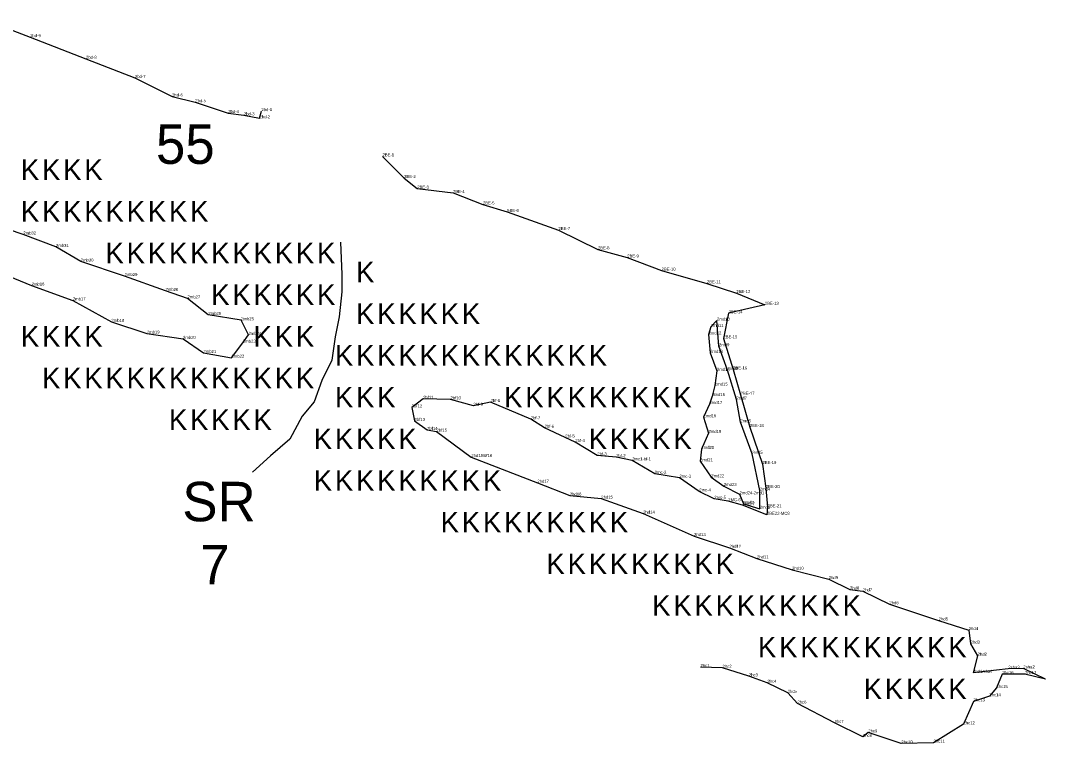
# Model space of a CAD drawing. Extents: x 2072529 to 2268812, y 436423 to 470008.
# Drawn here: x 2105480 to 2107176, y 453813 to 455011 of the extents above; entities that cross this region are included whole.
import ezdxf

# ---------------------------------------------------------------- set-up
doc = ezdxf.new("R2010")
doc.units = 0
for name, color, linetype in [('Old_Level_10', 7, 'Continuous'), ('Old_Level_20', 7, 'Continuous'), ('Old_Level_52', 7, 'Continuous'), ('Old_Level_55', 7, 'Continuous'), ('Old_Level_60', 7, 'Continuous'), ('Old_Level_62', 7, 'Continuous')]:
    doc.layers.add(name, color=color, linetype=linetype)

msp = doc.modelspace()

# ---------------------------------------------------------------- linework, layer by layer
at = {"layer": 'Old_Level_10'}
for points in [[(2106009.395, 454643.401), (2106011.617, 454590.023), (2106011.617, 454561.522), (2106007.236, 454519.867), (2106000.663, 454486.981), (2105995.034, 454448.105), (2105978.754, 454414.632), (2105965.608, 454379.396), (2105945.891, 454355.438), (2105925.283, 454317.231), (2105893.31, 454289.666), (2105863.902, 454262.913)], [(2107175.903, 453920.166), (2107139.317, 453937.812), (2107114.336, 453937.185), (2107056.105, 453930.451)]]:
    msp.add_lwpolyline(points, dxfattribs=at)
at = {"layer": 'Old_Level_20'}
for p, q in [((2105495.921, 454983.086), (2105495.921, 454983.086)), ((2105588.209, 454947.267), (2105588.209, 454947.267)), ((2105669.219, 454915.554), (2105669.219, 454915.554)), ((2105730.84, 454884.869), (2105730.84, 454884.869)), ((2105769.047, 454875.391), (2105769.047, 454875.391)), ((2105823.619, 454857.416), (2105823.619, 454857.416)), ((2105849.532, 454853.639), (2105849.532, 454853.639)), ((2105875.441, 454848.847), (2105875.441, 454848.847)), ((2105878.547, 454860.545), (2105878.547, 454860.545)), ((2106078.853, 454785.721), (2106078.853, 454785.721)), ((2106114.692, 454749.74), (2106114.692, 454749.74)), ((2106136.45, 454732.415), (2106136.45, 454732.415)), ((2106195.581, 454725.125), (2106195.581, 454725.125)), ((2106245.017, 454706.103), (2106245.017, 454706.103)), ((2106285.188, 454693.629), (2106285.188, 454693.629)), ((2106370.043, 454663.585), (2106370.043, 454663.585)), ((2105484.596, 454656.286), (2105484.596, 454656.286)), ((2105538.576, 454635.731), (2105538.576, 454635.731)), ((2106435.263, 454631.558), (2106435.263, 454631.558)), ((2105579.495, 454611.494), (2105579.495, 454611.494)), ((2106483.825, 454618.25), (2106483.825, 454618.25)), ((2106540.742, 454596.463), (2106540.742, 454596.463)), ((2105652.226, 454587.432), (2105652.226, 454587.432)), ((2105498.36, 454571.719), (2105498.36, 454571.719)), ((2105719.818, 454562.876), (2105719.818, 454562.876)), ((2106615.642, 454575.372), (2106615.642, 454575.372)), ((2105566.564, 454547.179), (2105566.564, 454547.179)), ((2105756.211, 454550.472), (2105756.211, 454550.472)), ((2106664.371, 454559.162), (2106664.371, 454559.162)), ((2106711.572, 454539.809), (2106711.572, 454539.809)), ((2105630.312, 454511.593), (2105630.312, 454511.593)), ((2105790.696, 454523.111), (2105790.696, 454523.111)), ((2105845.092, 454514.344), (2105845.092, 454514.344)), ((2106632.317, 454513.698), (2106632.317, 454513.698)), ((2106651.555, 454525.936), (2106651.555, 454525.936)), ((2105688.823, 454492.273), (2105688.823, 454492.273)), ((2106621.958, 454503.294), (2106621.958, 454503.294)), ((2105748.808, 454483.456), (2105748.808, 454483.456)), ((2105847.92, 454477.12), (2105847.92, 454477.12)), ((2105857.32, 454490.103), (2105857.32, 454490.103)), ((2106618.501, 454490.637), (2106618.501, 454490.637)), ((2106642.979, 454484.344), (2106642.979, 454484.344)), ((2105782.589, 454460.13), (2105782.589, 454460.13)), ((2106620.98, 454460.295), (2106620.98, 454460.295)), ((2106635.587, 454471.336), (2106635.587, 454471.336)), ((2105828.941, 454452.228), (2105828.941, 454452.228)), ((2106632.303, 454430.52), (2106632.303, 454430.52)), ((2106649.523, 454431.892), (2106649.523, 454431.892)), ((2106659.098, 454432.862), (2106659.098, 454432.862)), ((2106628.798, 454406.165), (2106628.798, 454406.165)), ((2106671.415, 454390.804), (2106671.415, 454390.804)), ((2106146.162, 454384.247), (2106146.162, 454384.247)), ((2106191.297, 454383.273), (2106191.297, 454383.273)), ((2106257.674, 454378.803), (2106257.674, 454378.803)), ((2106619.927, 454375.416), (2106619.927, 454375.416)), ((2106624.411, 454388.712), (2106624.411, 454388.712)), ((2106664.374, 454382.92), (2106664.374, 454382.92)), ((2106127.232, 454369.85), (2106127.232, 454369.85)), ((2106229.395, 454372.612), (2106229.395, 454372.612)), ((2106131.946, 454347.611), (2106131.946, 454347.611)), ((2106324.218, 454350.438), (2106324.218, 454350.438)), ((2106609.898, 454353.742), (2106609.898, 454353.742)), ((2106670.974, 454345.318), (2106670.974, 454345.318)), ((2106152.726, 454332.724), (2106152.726, 454332.724)), ((2106168.258, 454329.936), (2106168.258, 454329.936)), ((2106347.113, 454336.21), (2106347.113, 454336.21)), ((2106618.266, 454327.597), (2106618.266, 454327.597)), ((2106686.701, 454337.404), (2106686.701, 454337.404)), ((2106381.245, 454320.128), (2106381.245, 454320.128)), ((2106397.877, 454312.564), (2106397.877, 454312.564)), ((2106434.267, 454290.465), (2106434.267, 454290.465)), ((2106606.481, 454301.103), (2106606.481, 454301.103)), ((2106690.588, 454293.111), (2106690.588, 454293.111)), ((2106225.816, 454287.767), (2106225.816, 454287.767)), ((2106465.534, 454287.571), (2106465.534, 454287.571)), ((2106492.048, 454282.205), (2106492.048, 454282.205)), ((2106604.383, 454280.75), (2106604.383, 454280.75)), ((2106707.581, 454276.166), (2106707.581, 454276.166)), ((2106529.417, 454260.104), (2106529.417, 454260.104)), ((2106335.08, 454245.306), (2106335.08, 454245.306)), ((2106570.29, 454253.483), (2106570.29, 454253.483)), ((2106622.914, 454254.33), (2106622.914, 454254.33)), ((2106643.617, 454239.791), (2106643.617, 454239.791)), ((2106388.827, 454223.878), (2106388.827, 454223.878)), ((2106602.99, 454230.812), (2106602.99, 454230.812)), ((2106669.694, 454226.118), (2106669.694, 454226.118)), ((2106703.147, 454232.156), (2106703.147, 454232.156)), ((2106713.157, 454236.378), (2106713.157, 454236.378)), ((2106440.806, 454219.038), (2106440.806, 454219.038)), ((2106627.881, 454218.564), (2106627.881, 454218.564)), ((2106650.943, 454214.575), (2106650.943, 454214.575)), ((2106674.292, 454207.979), (2106674.292, 454207.979)), ((2106675.977, 454210.18), (2106675.977, 454210.18)), ((2106716.149, 454204.606), (2106716.149, 454204.606)), ((2106510.174, 454194.068), (2106510.174, 454194.068)), ((2106703.159, 454202.057), (2106703.159, 454202.057)), ((2106715.025, 454192.086), (2106715.025, 454192.086)), ((2106594.464, 454156.939), (2106594.464, 454156.939)), ((2106653.022, 454137.454), (2106653.022, 454137.454)), ((2106698.5, 454119.855), (2106698.5, 454119.855)), ((2106756.596, 454101.177), (2106756.596, 454101.177)), ((2106817.342, 454085.635), (2106817.342, 454085.635)), ((2106852.393, 454068.438), (2106852.393, 454068.438)), ((2106873.687, 454065.605), (2106873.687, 454065.605)), ((2106917.572, 454044.059), (2106917.572, 454044.059)), ((2106999.103, 454017.229), (2106999.103, 454017.229)), ((2107048.911, 454001.252), (2107048.911, 454001.252)), ((2107052.03, 453978.752), (2107052.03, 453978.752)), ((2107063.447, 453958.827), (2107063.447, 453958.827)), ((2106605.071, 453940.054), (2106605.071, 453940.054)), ((2106641.554, 453938.771), (2106641.554, 453938.771)), ((2107114.336, 453937.185), (2107114.336, 453937.185)), ((2107139.317, 453937.812), (2107139.317, 453937.812)), ((2106685.122, 453924.672), (2106685.122, 453924.672)), ((2107056.105, 453930.451), (2107056.105, 453930.451)), ((2107056.105, 453930.451), (2107056.105, 453930.451)), ((2107104.264, 453928.258), (2107104.264, 453928.258)), ((2107141.895, 453928.295), (2107141.895, 453928.295)), ((2107175.903, 453920.166), (2107175.903, 453920.166)), ((2107175.903, 453920.166), (2107175.903, 453920.166)), ((2106715.417, 453913.963), (2106715.417, 453913.963)), ((2107094.683, 453905.347), (2107094.683, 453905.347)), ((2106749.465, 453897.305), (2106749.465, 453897.305)), ((2107056.702, 453883.248), (2107056.702, 453883.248)), ((2107083.046, 453891.678), (2107083.046, 453891.678)), ((2106765.425, 453879.598), (2106765.425, 453879.598)), ((2106826.936, 453847.467), (2106826.936, 453847.467)), ((2106882.665, 453831.842), (2106882.665, 453831.842)), ((2107040.208, 453845.271), (2107040.208, 453845.271)), ((2106873.684, 453824.363), (2106873.684, 453824.363)), ((2106990.596, 453814.723), (2106990.596, 453814.723)), ((2106937.33, 453813.488), (2106937.33, 453813.488))]:
    msp.add_line(p, q, dxfattribs=at)
at = {"layer": 'Old_Level_52'}
for points in [[(2105423.916, 455010.687), (2105495.921, 454983.086), (2105588.209, 454947.267), (2105669.219, 454915.554), (2105730.84, 454884.869), (2105769.047, 454875.391), (2105823.619, 454857.416), (2105849.532, 454853.639), (2105875.441, 454848.847), (2105878.547, 454860.545)], [(2106078.853, 454785.721), (2106114.692, 454749.74), (2106136.45, 454732.415), (2106195.581, 454725.125), (2106245.017, 454706.103), (2106285.188, 454693.629), (2106370.043, 454663.585), (2106435.263, 454631.558), (2106483.825, 454618.25), (2106540.742, 454596.463), (2106615.642, 454575.372), (2106664.371, 454559.162), (2106711.572, 454539.809), (2106651.555, 454525.936), (2106642.979, 454484.344), (2106659.098, 454432.862), (2106671.415, 454390.804), (2106686.701, 454337.404), (2106707.581, 454276.166), (2106713.157, 454236.378), (2106716.149, 454204.606), (2106715.025, 454192.086)], [(2105441.396, 454594.881), (2105498.36, 454571.719), (2105566.564, 454547.179), (2105630.312, 454511.593), (2105688.823, 454492.273), (2105748.808, 454483.456), (2105782.589, 454460.13), (2105828.941, 454452.228), (2105847.92, 454477.12), (2105857.32, 454490.103), (2105845.092, 454514.344), (2105790.696, 454523.111), (2105756.211, 454550.472), (2105719.818, 454562.876), (2105652.226, 454587.432), (2105579.495, 454611.494), (2105538.576, 454635.731), (2105484.596, 454656.286), (2105412.519, 454680.847)], [(2106715.025, 454192.086), (2106674.292, 454207.979), (2106650.943, 454214.575), (2106627.881, 454218.564), (2106602.99, 454230.812), (2106570.29, 454253.483), (2106529.417, 454260.104), (2106492.048, 454282.205), (2106465.534, 454287.571), (2106434.267, 454290.465), (2106397.877, 454312.564), (2106381.245, 454320.128), (2106347.113, 454336.21), (2106324.218, 454350.438), (2106257.674, 454378.803), (2106229.395, 454372.612), (2106191.297, 454383.273), (2106146.162, 454384.247), (2106127.232, 454369.85), (2106131.946, 454347.611), (2106152.726, 454332.724), (2106168.258, 454329.936), (2106225.816, 454287.767)], [(2106225.816, 454287.767), (2106335.08, 454245.306), (2106388.827, 454223.878), (2106440.806, 454219.038), (2106510.174, 454194.068), (2106594.464, 454156.939), (2106653.022, 454137.454), (2106698.5, 454119.855), (2106756.596, 454101.177), (2106817.342, 454085.635), (2106852.393, 454068.438), (2106873.687, 454065.605), (2106917.572, 454044.059), (2106999.103, 454017.229), (2107048.911, 454001.252), (2107052.03, 453978.752), (2107063.447, 453958.827), (2107056.105, 453930.451)], [(2107175.903, 453920.166), (2107141.895, 453928.295), (2107104.264, 453928.258), (2107094.683, 453905.347), (2107083.046, 453891.678), (2107056.702, 453883.248), (2107040.208, 453845.271), (2106990.596, 453814.723), (2106937.33, 453813.488), (2106882.666, 453831.842), (2106873.684, 453824.363), (2106826.936, 453847.467), (2106765.426, 453879.598), (2106749.465, 453897.305), (2106715.417, 453913.963), (2106685.122, 453924.672), (2106641.554, 453938.771), (2106605.071, 453940.054)]]:
    msp.add_lwpolyline(points, dxfattribs=at)
msp.add_lwpolyline([(2106669.694, 454226.118), (2106675.977, 454210.18), (2106703.159, 454202.057), (2106703.147, 454232.156), (2106690.588, 454293.111), (2106670.974, 454345.318), (2106664.374, 454382.92), (2106649.523, 454431.892), (2106635.587, 454471.336), (2106632.317, 454513.698), (2106621.958, 454503.294), (2106618.501, 454490.637), (2106620.98, 454460.295), (2106632.303, 454430.52), (2106628.798, 454406.165), (2106624.411, 454388.712), (2106619.927, 454375.416), (2106609.898, 454353.742), (2106618.266, 454327.597), (2106606.481, 454301.103), (2106604.383, 454280.75), (2106622.914, 454254.33), (2106643.617, 454239.791)], close=True, dxfattribs=at)

# ---------------------------------------------------------------- texts
at = {"layer": 'Old_Level_55'}
for p in [(2105480.517, 454746.6), (2105515.517, 454746.6), (2105550.517, 454746.6), (2105585.517, 454746.6), (2105480.517, 454677.6), (2105515.517, 454677.6), (2105550.517, 454677.6), (2105585.517, 454677.6), (2105620.517, 454677.6), (2105655.517, 454677.6), (2105690.517, 454677.6), (2105725.517, 454677.6), (2105760.517, 454677.6), (2105620.517, 454608.6), (2105655.517, 454608.6), (2105690.517, 454608.6), (2105725.517, 454608.6), (2105760.517, 454608.6), (2105795.517, 454608.6), (2105830.517, 454608.6), (2105865.517, 454608.6), (2105900.517, 454608.6), (2105935.517, 454608.6), (2105970.517, 454608.6), (2106035.155, 454577.045), (2105795.517, 454539.6), (2105830.517, 454539.6), (2105865.517, 454539.6), (2105900.517, 454539.6), (2105935.517, 454539.6), (2105970.517, 454539.6), (2106035.155, 454508.045), (2106070.155, 454508.045), (2106105.155, 454508.045), (2106140.155, 454508.045), (2106175.155, 454508.045), (2106210.155, 454508.045), (2105480.517, 454470.6), (2105515.517, 454470.6), (2105550.517, 454470.6), (2105585.517, 454470.6), (2105865.517, 454470.6), (2105900.517, 454470.6), (2105935.517, 454470.6), (2106000.155, 454439.045), (2106035.155, 454439.045), (2106070.155, 454439.045), (2106105.155, 454439.045), (2106140.155, 454439.045), (2106175.155, 454439.045), (2106210.155, 454439.045), (2106245.155, 454439.045), (2106280.155, 454439.045), (2106315.155, 454439.045), (2106350.155, 454439.045), (2106385.155, 454439.045), (2106420.155, 454439.045), (2105515.517, 454401.6), (2105550.517, 454401.6), (2105585.517, 454401.6), (2105620.517, 454401.6), (2105655.517, 454401.6), (2105690.517, 454401.6), (2105725.517, 454401.6), (2105760.517, 454401.6), (2105795.517, 454401.6), (2105830.517, 454401.6), (2105865.517, 454401.6), (2105900.517, 454401.6), (2105935.517, 454401.6), (2106000.155, 454370.045), (2106035.155, 454370.045), (2106070.155, 454370.045), (2106280.155, 454370.045), (2106315.155, 454370.045), (2106350.155, 454370.045), (2106385.155, 454370.045), (2106420.155, 454370.045), (2106455.155, 454370.045), (2106490.155, 454370.045), (2106525.155, 454370.045), (2106560.155, 454370.045), (2105725.517, 454332.6), (2105760.517, 454332.6), (2105795.517, 454332.6), (2105830.517, 454332.6), (2105865.517, 454332.6), (2105965.155, 454301.045), (2106000.155, 454301.045), (2106035.155, 454301.045), (2106070.155, 454301.045), (2106105.155, 454301.045), (2106420.155, 454301.045), (2106455.155, 454301.045), (2106490.155, 454301.045), (2106525.155, 454301.045), (2106560.155, 454301.045), (2105965.155, 454232.045), (2106000.155, 454232.045), (2106035.155, 454232.045), (2106070.155, 454232.045), (2106105.155, 454232.045), (2106140.155, 454232.045), (2106175.155, 454232.045), (2106210.155, 454232.045), (2106245.155, 454232.045), (2106175.155, 454163.045), (2106210.155, 454163.045), (2106245.155, 454163.045), (2106280.155, 454163.045), (2106315.155, 454163.045), (2106350.155, 454163.045), (2106385.155, 454163.045), (2106420.155, 454163.045), (2106455.155, 454163.045), (2106350.155, 454094.045), (2106385.155, 454094.045), (2106420.155, 454094.045), (2106455.155, 454094.045), (2106490.155, 454094.045), (2106525.155, 454094.045), (2106560.155, 454094.045), (2106595.155, 454094.045), (2106630.155, 454094.045), (2106525.155, 454025.045), (2106560.155, 454025.045), (2106595.155, 454025.045), (2106630.155, 454025.045), (2106665.155, 454025.045), (2106700.155, 454025.045), (2106735.155, 454025.045), (2106770.155, 454025.045), (2106805.155, 454025.045), (2106840.155, 454025.045), (2106700.155, 453956.045), (2106735.155, 453956.045), (2106770.155, 453956.045), (2106805.155, 453956.045), (2106840.155, 453956.045), (2106875.155, 453956.045), (2106910.155, 453956.045), (2106945.155, 453956.045), (2106980.155, 453956.045), (2107015.155, 453956.045), (2106875.155, 453887.045), (2106910.155, 453887.045), (2106945.155, 453887.045), (2106980.155, 453887.045), (2107015.155, 453887.045)]:
    msp.add_text('K', height=34, dxfattribs=at).set_placement(p)
at = {"layer": 'Old_Level_60'}
for s, p in [('2bd-9', (2105495.921, 454983.086)), ('2bd-8', (2105588.209, 454947.267)), ('2bd-7', (2105669.219, 454915.554)), ('2bd-6', (2105730.84, 454884.869)), ('2bd-5', (2105769.047, 454875.391)), ('2bd-1', (2105878.547, 454860.545)), ('2bd-4', (2105823.619, 454857.416)), ('2bd-3', (2105849.532, 454853.639)), ('2bd-2', (2105875.441, 454848.847)), ('2BE-1', (2106078.853, 454785.721)), ('2BE-2', (2106114.692, 454749.74)), ('2BE-3', (2106136.45, 454732.415)), ('2BE-4', (2106195.581, 454725.125)), ('2BE-5', (2106245.017, 454706.103)), ('5BE-6', (2106285.188, 454693.629)), ('2BE-7', (2106370.043, 454663.585)), ('2mb32', (2105484.596, 454656.286)), ('2mb31', (2105538.576, 454635.731)), ('2BE-8', (2106435.263, 454631.558)), ('2mb30', (2105579.495, 454611.494)), ('2BE-9', (2106483.825, 454618.25)), ('2BE-10', (2106540.742, 454596.463)), ('2mb16', (2105498.36, 454571.719)), ('2mb29', (2105652.226, 454587.432)), ('2BE-11', (2106615.642, 454575.372)), ('2mb28', (2105719.818, 454562.876)), ('2BE-12', (2106664.371, 454559.162)), ('2mb17', (2105566.564, 454547.179)), ('2mb27', (2105756.211, 454550.472)), ('2BE-13', (2106711.572, 454539.809)), ('2mb26', (2105790.696, 454523.111)), ('2BE-14', (2106651.555, 454525.936)), ('2mb18', (2105630.312, 454511.593)), ('2mb25', (2105845.092, 454514.344)), ('2md10', (2106632.317, 454513.698)), ('2mb19', (2105688.823, 454492.273)), ('2mb24', (2105857.32, 454490.103)), ('2md12', (2106618.501, 454490.637)), ('2md11', (2106621.958, 454503.294)), ('2mb20', (2105748.808, 454483.456)), ('2mb23', (2105847.92, 454477.12)), ('2md9', (2106635.587, 454471.336)), ('2BE-15', (2106642.979, 454484.344)), ('2mb21', (2105782.589, 454460.13)), ('2md13', (2106620.98, 454460.295)), ('2mb22', (2105828.941, 454452.228)), ('2md14', (2106632.303, 454430.52)), ('2md8', (2106649.523, 454431.892)), ('2BE-16', (2106659.098, 454432.862)), ('2md15', (2106628.798, 454406.165)), ('2md16', (2106624.411, 454388.712)), ('2BE-17', (2106671.415, 454390.804)), ('2bf12', (2106127.232, 454369.85)), ('2bf11', (2106146.162, 454384.247)), ('2bf10', (2106191.297, 454383.273)), ('2bf-9', (2106229.395, 454372.612)), ('2bf-8', (2106257.674, 454378.803)), ('2md17', (2106619.927, 454375.416)), ('2md7', (2106664.374, 454382.92)), ('2md18', (2106609.898, 454353.742)), ('2bf13', (2106131.946, 454347.611)), ('2bf-7', (2106324.218, 454350.438)), ('2bf-6', (2106347.113, 454336.21)), ('2md6', (2106670.974, 454345.318)), ('2BE-18', (2106686.701, 454337.404)), ('2bf14', (2106152.726, 454332.724)), ('2bf15', (2106168.258, 454329.936)), ('2bf-5', (2106381.245, 454320.128)), ('2md19', (2106618.266, 454327.597)), ('2bf-4', (2106397.877, 454312.564)), ('2md20', (2106606.481, 454301.103)), ('2hd18/bf16', (2106225.816, 454287.767)), ('2bf-3', (2106434.267, 454290.465)), ('2bf-2', (2106465.534, 454287.571)), ('2md5', (2106690.588, 454293.111)), ('2mc1-bf-1', (2106492.048, 454282.205)), ('2md21', (2106604.383, 454280.75)), ('2BE-19', (2106707.581, 454276.166)), ('2mc-2', (2106529.417, 454260.104)), ('2mc-3', (2106570.29, 454253.483)), ('2md22', (2106622.914, 454254.33)), ('2hd17', (2106335.08, 454245.306)), ('2md23', (2106643.617, 454239.791)), ('2BE-20', (2106713.157, 454236.378)), ('2hd16', (2106388.827, 454223.878)), ('2hd15', (2106440.806, 454219.038)), ('2mc-4', (2106602.99, 454230.812)), ('2mc-5', (2106627.881, 454218.564)), ('2md24-2md1', (2106669.694, 454226.118)), ('2md4', (2106703.147, 454232.156)), ('2MC-6', (2106650.943, 454214.575)), ('2MC-7', (2106674.292, 454207.979)), ('2md2', (2106675.977, 454210.18)), ('2md3', (2106703.159, 454202.057)), ('2BE-21', (2106716.149, 454204.606)), ('2hd14', (2106510.174, 454194.068)), ('2BE22-MC8', (2106715.025, 454192.086)), ('2hd13', (2106594.464, 454156.939)), ('2hd12', (2106653.022, 454137.454)), ('2hd11', (2106698.5, 454119.855)), ('2hd10', (2106756.596, 454101.177)), ('2hd9', (2106817.342, 454085.635)), ('2hd8', (2106852.393, 454068.438)), ('2hd7', (2106873.687, 454065.605)), ('2hd6', (2106917.572, 454044.059)), ('2hd5', (2106999.103, 454017.229)), ('2hd4', (2107048.911, 454001.252)), ('2hd3', (2107052.03, 453978.752)), ('2hd2', (2107063.447, 453958.827)), ('2hc1', (2106605.071, 453940.054)), ('2hc2', (2106641.554, 453938.771)), ('2hd1/sha4', (2107056.105, 453930.451)), ('2hd1/sha4', (2107056.105, 453930.451)), ('2hc16', (2107104.264, 453928.258)), ('2sha3', (2107114.336, 453937.185)), ('2sha2', (2107139.317, 453937.812)), ('2hc17', (2107141.895, 453928.295)), ('2hc3', (2106685.122, 453924.672)), ('2hc4', (2106715.417, 453913.963)), ('2hc5', (2106749.465, 453897.305)), ('2hc15', (2107094.683, 453905.347)), ('2hc6', (2106765.426, 453879.598)), ('2hc13', (2107056.702, 453883.248)), ('2hc14', (2107083.046, 453891.678)), ('2hc7', (2106826.936, 453847.467)), ('2hc12', (2107040.208, 453845.271)), ('2hc9', (2106882.666, 453831.842)), ('2hc8', (2106873.684, 453824.363)), ('2hc10', (2106937.33, 453813.488)), ('2hc11', (2106990.596, 453814.723))]:
    msp.add_text(s, height=5, dxfattribs=at).set_placement(p)
at = {"layer": 'Old_Level_62'}
for s, p in [('55', (2105703.998, 454773.254)), ('SR', (2105747.654, 454181.408)), ('7', (2105777.215, 454076.864))]:
    msp.add_text(s, height=65.34, dxfattribs=at).set_placement(p)

doc.saveas('drawing.dxf')
